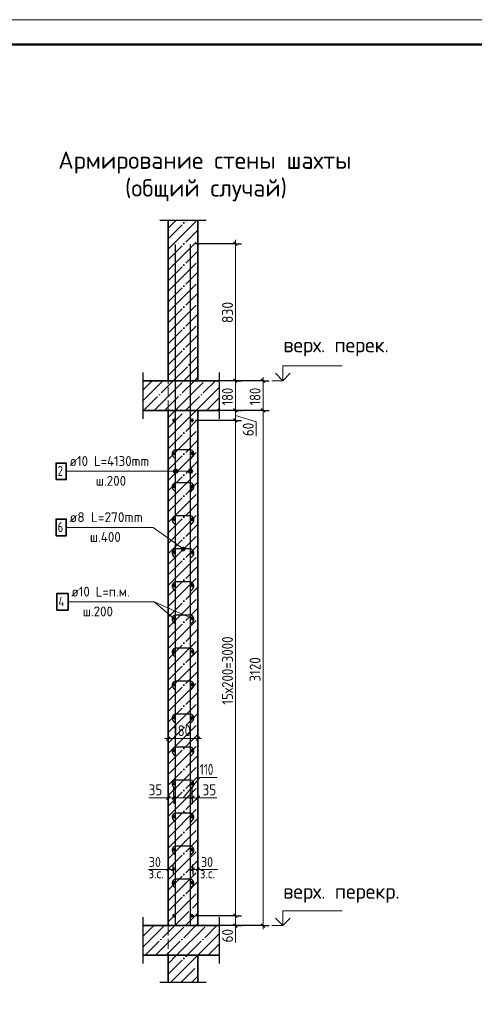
# Model space of a CAD drawing. Header units: millimetres. Extents: x -49773 to 2322955, y -3321 to 58485.
# Tile 318 of 580: x 1219334 to 1228507, y 36406 to 56285. Entities that reach past the tile are written whole.
import ezdxf

# ---------------------------------------------------------------- set-up
doc = ezdxf.new("R2010")
doc.units = ezdxf.units.MM
for name, pattern in [('______11', [500, 400, -50, 0, -50]), ('______2', [270, 200, -70]), ('______5', [1100, 800, -100, 100, -100])]:
    doc.linetypes.add(name, pattern=pattern)
for name, color, linetype, lineweight in [('Standard', 7, 'Continuous', 25), ('Арм.стержн. вертикальными 1', 22, 'Continuous', 35), ('Арм.стержн.горизонт. 1', 180, 'Continuous', 35), ('Высотная отметки_ общее', 7, 'Continuous', 13), ('Перекрытие_ общее', 7, 'Continuous', 35), ('Размерная линия_ общее', 7, 'Continuous', 13), ('Размерная линия_ общее_1', 7, 'Continuous', 13), ('Стена_ общее', 7, 'Continuous', 35)]:
    doc.layers.add(name, color=color, linetype=linetype, lineweight=lineweight)
doc.layers.add('Арм.стержн.Стяжки', color=7, linetype='Continuous', lineweight=35, true_color=0x501e0f)
doc.styles.add('ISOCPEUR', font='txt')

msp = doc.modelspace()

# ---------------------------------------------------------------- hatches: boundary and pattern name
at = {"layer": 'Арм.стержн. вертикальными 1', "linetype": 'Continuous', "lineweight": 13, "transparency": 33554687}
for points in [[(1222441.7, 47145.2), (1222441.7, 47190.2), (1222435.4, 47167.7)], [(1222441.7, 47145.2), (1222441.7, 47190.2), (1222435.4, 47167.7)], [(1222441.7, 47190.2), (1222457.9, 47129), (1222457.9, 47206.4)], [(1222441.7, 47190.2), (1222457.9, 47129), (1222457.9, 47206.4)], [(1222441.7, 47190.2), (1222441.7, 47145.2), (1222457.9, 47129)], [(1222441.7, 47190.2), (1222441.7, 47145.2), (1222457.9, 47129)], [(1222457.9, 47206.4), (1222480.4, 47122.7), (1222480.4, 47212.7)], [(1222457.9, 47206.4), (1222480.4, 47122.7), (1222480.4, 47212.7)], [(1222457.9, 47206.4), (1222457.9, 47129), (1222480.4, 47122.7)], [(1222457.9, 47206.4), (1222457.9, 47129), (1222480.4, 47122.7)], [(1222480.4, 47212.7), (1222480.4, 47122.7), (1222502.9, 47129)], [(1222480.4, 47212.7), (1222502.9, 47129), (1222502.9, 47206.4)], [(1222480.4, 47212.7), (1222480.4, 47122.7), (1222502.9, 47129)], [(1222480.4, 47212.7), (1222502.9, 47129), (1222502.9, 47206.4)], [(1222502.9, 47206.4), (1222502.9, 47129), (1222519.1, 47145.2)], [(1222502.9, 47206.4), (1222519.1, 47145.2), (1222519.1, 47190.2)], [(1222502.9, 47206.4), (1222502.9, 47129), (1222519.1, 47145.2)], [(1222502.9, 47206.4), (1222519.1, 47145.2), (1222519.1, 47190.2)], [(1222519.1, 47190.2), (1222519.1, 47145.2), (1222525.4, 47167.7)], [(1222519.1, 47190.2), (1222519.1, 47145.2), (1222525.4, 47167.7)], [(1222741.7, 47145.2), (1222741.7, 47190.2), (1222735.4, 47167.7)], [(1222741.7, 47145.2), (1222741.7, 47190.2), (1222735.4, 47167.7)], [(1222741.7, 47190.2), (1222757.9, 47129), (1222757.9, 47206.4)], [(1222741.7, 47190.2), (1222757.9, 47129), (1222757.9, 47206.4)], [(1222741.7, 47190.2), (1222741.7, 47145.2), (1222757.9, 47129)], [(1222741.7, 47190.2), (1222741.7, 47145.2), (1222757.9, 47129)], [(1222757.9, 47206.4), (1222780.5, 47122.7), (1222780.5, 47212.7)], [(1222757.9, 47206.4), (1222780.5, 47122.7), (1222780.5, 47212.7)], [(1222757.9, 47206.4), (1222757.9, 47129), (1222780.5, 47122.7)], [(1222757.9, 47206.4), (1222757.9, 47129), (1222780.5, 47122.7)], [(1222780.5, 47212.7), (1222780.5, 47122.7), (1222802.9, 47129)], [(1222780.5, 47212.7), (1222802.9, 47129), (1222802.9, 47206.4)], [(1222780.5, 47212.7), (1222780.5, 47122.7), (1222802.9, 47129)], [(1222780.5, 47212.7), (1222802.9, 47129), (1222802.9, 47206.4)], [(1222802.9, 47206.4), (1222802.9, 47129), (1222819.1, 47145.2)], [(1222802.9, 47206.4), (1222819.1, 47145.2), (1222819.1, 47190.2)], [(1222802.9, 47206.4), (1222802.9, 47129), (1222819.1, 47145.2)], [(1222802.9, 47206.4), (1222819.1, 47145.2), (1222819.1, 47190.2)], [(1222819.1, 47190.2), (1222819.1, 47145.2), (1222825.4, 47167.7)], [(1222819.1, 47190.2), (1222819.1, 47145.2), (1222825.4, 47167.7)]]:
    msp.add_hatch(color=7, dxfattribs=at).paths.add_polyline_path(points)
at = {"layer": 'Арм.стержн.Стяжки', "linetype": 'Continuous', "lineweight": 13, "transparency": 33554687}
for points in [[(1222593.3, 45602.9), (1222615.2, 45633.3), (1222600, 45621.1)], [(1222615.2, 45633.3), (1222593.3, 45602.9), (1222596.4, 45584)], [(1222615.2, 45633.3), (1222596.4, 45584), (1222634.1, 45636.3)], [(1222634.1, 45636.3), (1222596.4, 45584), (1222608.5, 45568.8)], [(1222634.1, 45636.3), (1222608.5, 45568.8), (1222652.4, 45629.6)], [(1222652.4, 45629.6), (1222608.5, 45568.8), (1222626.8, 45562.1)], [(1222652.4, 45629.6), (1222626.8, 45562.1), (1222664.5, 45614.4)], [(1222664.5, 45614.4), (1222626.8, 45562.1), (1222645.6, 45565.1)], [(1222664.5, 45614.4), (1222645.6, 45565.1), (1222667.6, 45595.6)], [(1222667.6, 45595.6), (1222645.6, 45565.1), (1222660.9, 45577.3)]]:
    msp.add_hatch(color=7, dxfattribs=at).paths.add_polyline_path(points)

# ---------------------------------------------------------------- linework, layer by layer
at = {"layer": 'Standard', "color": 7, "linetype": 'Continuous', "lineweight": 25, "transparency": 33554687}
for p, q in [((1222163.8, 52236.7), (1223097.1, 52236.7)), ((1221825.7, 48229.2), (1221825.7, 49162.5)), ((1223359, 49162.5), (1223359, 48229.2)), ((1221825.7, 37229.2), (1221825.7, 38162.5)), ((1223359, 38162.5), (1223359, 37229.2)), ((1223097.1, 36845.1), (1222163.8, 36845.1))]:
    msp.add_line(p, q, dxfattribs=at)
at = {"layer": 'Standard', "color": 253, "linetype": '______11', "lineweight": 35, "true_color": 0xababab, "transparency": 33554687}
for p, q in [((1222330.4, 51862.2), (1222704.9, 52236.7)), ((1222330.4, 51438), (1222930.4, 52038)), ((1222330.4, 51013.7), (1222930.4, 51613.7)), ((1222330.4, 50589.4), (1222930.4, 51189.4)), ((1222330.4, 50165.2), (1222930.4, 50765.2)), ((1222330.4, 49740.9), (1222930.4, 50340.9)), ((1222330.4, 49316.6), (1222930.4, 49916.6)), ((1222434, 48995.9), (1222930.4, 49492.4)), ((1222858.2, 48995.9), (1222930.4, 49068.1)), ((1222330.4, 48043.8), (1222682.5, 48395.9)), ((1222330.4, 47619.6), (1222930.4, 48219.6)), ((1222330.4, 47195.3), (1222930.4, 47795.3)), ((1222330.4, 46771.1), (1222930.4, 47371.1)), ((1222330.4, 46346.8), (1222930.4, 46946.8)), ((1222330.4, 45922.5), (1222930.4, 46522.5)), ((1222330.4, 45498.3), (1222930.4, 46098.3)), ((1222330.4, 45074), (1222930.4, 45674)), ((1222330.4, 44649.7), (1222930.4, 45249.7)), ((1222330.4, 44225.5), (1222930.4, 44825.5)), ((1222330.4, 43801.2), (1222930.4, 44401.2)), ((1222330.4, 43376.9), (1222930.4, 43976.9)), ((1222330.4, 42952.7), (1222930.4, 43552.7)), ((1222330.4, 42528.4), (1222930.4, 43128.4)), ((1222330.4, 42104.1), (1222930.4, 42704.2)), ((1222330.4, 41679.9), (1222930.4, 42279.9)), ((1222330.4, 41255.6), (1222930.4, 41855.6)), ((1222330.4, 40831.4), (1222930.4, 41431.4)), ((1222330.4, 40407.1), (1222930.4, 41007.1)), ((1222330.4, 39982.8), (1222930.4, 40582.8)), ((1222330.4, 39558.6), (1222930.4, 40158.6)), ((1222330.4, 39134.3), (1222930.4, 39734.3)), ((1222330.4, 38710), (1222930.4, 39310)), ((1222330.4, 38285.8), (1222930.4, 38885.8)), ((1222464.8, 37995.9), (1222930.4, 38461.5)), ((1222889.1, 37995.9), (1222930.4, 38037.2)), ((1222330.4, 37013), (1222713.3, 37395.9)), ((1222586.9, 36845.1), (1222930.4, 37188.7))]:
    msp.add_line(p, q, dxfattribs=at)
at = {"layer": 'Standard', "color": 253, "linetype": '______5', "lineweight": 35, "true_color": 0xababab, "transparency": 33554687}
for p, q in [((1222330.4, 51650.1), (1222917.1, 52236.7)), ((1222330.4, 52074.4), (1222492.8, 52236.7)), ((1222330.4, 51225.8), (1222930.4, 51825.8)), ((1222330.4, 50801.6), (1222930.4, 51401.6)), ((1222330.4, 50377.3), (1222930.4, 50977.3)), ((1222330.4, 49953), (1222930.4, 50553)), ((1222330.4, 49528.8), (1222930.4, 50128.8)), ((1222330.4, 49104.5), (1222930.4, 49704.5)), ((1222646.1, 48995.9), (1222930.4, 49280.2)), ((1222330.4, 47831.7), (1222894.6, 48395.9)), ((1222330.4, 48256), (1222470.3, 48395.9)), ((1222330.4, 47407.5), (1222930.4, 48007.5)), ((1222330.4, 46983.2), (1222930.4, 47583.2)), ((1222330.4, 46558.9), (1222930.4, 47158.9)), ((1222330.4, 46134.7), (1222930.4, 46734.7)), ((1222330.4, 45710.4), (1222930.4, 46310.4)), ((1222330.4, 45286.1), (1222930.4, 45886.1)), ((1222330.4, 44861.9), (1222930.4, 45461.9)), ((1222330.4, 44437.6), (1222930.4, 45037.6)), ((1222330.4, 44013.3), (1222930.4, 44613.3)), ((1222330.4, 43589.1), (1222930.4, 44189.1)), ((1222330.4, 43164.8), (1222930.4, 43764.8)), ((1222330.4, 42740.5), (1222930.4, 43340.5)), ((1222330.4, 42316.3), (1222930.4, 42916.3)), ((1222330.4, 41892), (1222930.4, 42492)), ((1222330.4, 41467.8), (1222930.4, 42067.8)), ((1222330.4, 41043.5), (1222930.4, 41643.5)), ((1222330.4, 40619.2), (1222930.4, 41219.2)), ((1222330.4, 40195), (1222930.4, 40795)), ((1222330.4, 39770.7), (1222930.4, 40370.7)), ((1222330.4, 39346.4), (1222930.4, 39946.4)), ((1222330.4, 38922.2), (1222930.4, 39522.2)), ((1222330.4, 38497.9), (1222930.4, 39097.9)), ((1222330.4, 38073.7), (1222930.4, 38673.7)), ((1222676.9, 37995.9), (1222930.4, 38249.4)), ((1222330.4, 37225.1), (1222501.2, 37395.9)), ((1222374.8, 36845.1), (1222925.5, 37395.9)), ((1222799, 36845.1), (1222930.4, 36976.6))]:
    msp.add_line(p, q, dxfattribs=at)
at = {"layer": 'Standard', "color": 7, "linetype": 'Continuous', "lineweight": 35, "transparency": 33554687}
for p, q in [((1222330.4, 52236.7), (1222330.4, 48995.9)), ((1222930.4, 48995.9), (1222930.4, 52236.7)), ((1222330.4, 48995.9), (1221825.7, 48995.9)), ((1223359, 48995.9), (1222930.4, 48995.9)), ((1221825.7, 48395.9), (1222330.4, 48395.9)), ((1222330.4, 48395.9), (1222330.4, 37995.9)), ((1222930.4, 37995.9), (1222930.4, 48395.9)), ((1222930.4, 48395.9), (1223359, 48395.9)), ((1222330.4, 37995.9), (1221825.7, 37995.9)), ((1223359, 37995.9), (1222930.4, 37995.9)), ((1221825.7, 37395.9), (1222330.4, 37395.9)), ((1222330.4, 37395.9), (1222330.4, 36845.1)), ((1222930.4, 36845.1), (1222930.4, 37395.9)), ((1222930.4, 37395.9), (1223359, 37395.9))]:
    msp.add_line(p, q, dxfattribs=at)
at = {"layer": 'Standard', "color": 253, "linetype": '______11', "lineweight": 13, "true_color": 0xababab, "transparency": 33554687}
for p, q in [((1221825.7, 48811.9), (1222009.7, 48995.9)), ((1221833.9, 48395.9), (1222434, 48995.9)), ((1222258.2, 48395.9), (1222858.2, 48995.9)), ((1222682.5, 48395.9), (1223282.5, 48995.9)), ((1223106.7, 48395.9), (1223359, 48648.2)), ((1221825.7, 37781), (1222040.5, 37995.9)), ((1221864.8, 37395.9), (1222464.8, 37995.9)), ((1222289.1, 37395.9), (1222889.1, 37995.9)), ((1222713.3, 37395.9), (1223313.3, 37995.9)), ((1223137.6, 37395.9), (1223359, 37617.3))]:
    msp.add_line(p, q, dxfattribs=at)
at = {"layer": 'Standard', "color": 253, "linetype": '______5', "lineweight": 13, "true_color": 0xababab, "transparency": 33554687}
for p, q in [((1221825.7, 48599.8), (1222221.8, 48995.9)), ((1222046.1, 48395.9), (1222646.1, 48995.9)), ((1222470.3, 48395.9), (1223070.3, 48995.9)), ((1222894.6, 48395.9), (1223359, 48860.3)), ((1223318.9, 48395.9), (1223359, 48436)), ((1221825.7, 37993.2), (1221828.4, 37995.9)), ((1221825.7, 37568.9), (1222252.7, 37995.9)), ((1222077, 37395.9), (1222676.9, 37995.9)), ((1222501.2, 37395.9), (1223101.2, 37995.9)), ((1222925.5, 37395.9), (1223359, 37829.4)), ((1223349.7, 37395.9), (1223359, 37405.2))]:
    msp.add_line(p, q, dxfattribs=at)
at = {"layer": 'Standard', "color": 7, "linetype": 'Continuous', "lineweight": 13, "transparency": 33554687}
for p, q in [((1222813.8, 44195.9), (1222049, 44531.2)), ((1222330.4, 39129), (1221930.4, 39129)), ((1222930.4, 39129), (1223330.4, 39129))]:
    msp.add_line(p, q, dxfattribs=at)
msp.add_lwpolyline([(1198194.6, -3115.3), (1240194.6, -3115.3), (1240194.6, 56284.7), (1198194.6, 56284.7), (1198194.6, -3115.3)], close=True, dxfattribs=at)
at = {"layer": 'Standard', "color": 7, "linetype": 'Continuous', "lineweight": 50, "transparency": 33554687}
msp.add_lwpolyline([(1200194.6, 55784.7), (1239694.6, 55784.7), (1239694.6, -2615.3), (1200194.6, -2615.3), (1200194.6, 55784.7)], close=True, dxfattribs=at)
at = {"layer": 'Арм.стержн. вертикальными 1', "color": 4, "linetype": 'Continuous', "lineweight": 25, "transparency": 33554687}
for p, q in [((1222480.4, 38012.5), (1222480.4, 51745.9)), ((1222480.4, 38012.5), (1222480.4, 51745.9)), ((1222780.5, 38012.5), (1222780.5, 51745.9)), ((1222780.5, 38012.5), (1222780.5, 51745.9))]:
    msp.add_line(p, q, dxfattribs=at)
at = {"layer": 'Арм.стержн. вертикальными 1', "color": 7, "linetype": 'Continuous', "lineweight": 13, "transparency": 33554687}
for p, q in [((1220273.2, 47167.7), (1222246.6, 47167.7)), ((1222246.6, 47167.7), (1222780.5, 47167.7)), ((1222246.6, 47167.7), (1222780.5, 47167.7)), ((1222246.6, 47167.7), (1222480.4, 47167.7)), ((1222246.6, 47167.7), (1222480.4, 47167.7)), ((1222435.4, 47167.7), (1222435.4, 47167.7)), ((1222435.4, 47167.7), (1222435.4, 47167.7)), ((1222480.4, 47212.7), (1222480.4, 47212.7)), ((1222480.4, 47212.7), (1222480.4, 47212.7)), ((1222480.4, 47122.7), (1222480.4, 47122.7)), ((1222480.4, 47122.7), (1222480.4, 47122.7)), ((1222525.4, 47167.7), (1222525.4, 47167.7)), ((1222525.4, 47167.7), (1222525.4, 47167.7)), ((1222735.4, 47167.7), (1222735.4, 47167.7)), ((1222735.4, 47167.7), (1222735.4, 47167.7)), ((1222780.5, 47212.7), (1222780.5, 47212.7)), ((1222780.5, 47212.7), (1222780.5, 47212.7)), ((1222780.5, 47122.7), (1222780.5, 47122.7)), ((1222780.5, 47122.7), (1222780.5, 47122.7)), ((1222825.4, 47167.7), (1222825.4, 47167.7)), ((1222825.4, 47167.7), (1222825.4, 47167.7))]:
    msp.add_line(p, q, dxfattribs=at)
at = {"layer": 'Арм.стержн. вертикальными 1', "color": 7, "linetype": 'Continuous', "lineweight": 35, "transparency": 33554687}
msp.add_lwpolyline([(1220066.6, 47001), (1220273.2, 47001), (1220273.2, 47334.3), (1220066.6, 47334.3), (1220066.6, 47001)], dxfattribs=at)
at = {"layer": 'Арм.стержн. вертикальными 1', "color": 7, "linetype": 'Continuous', "lineweight": 13, "transparency": 33554687}
for centre in [(1222480.4, 47167.7), (1222480.4, 47167.7), (1222780.5, 47167.7), (1222780.5, 47167.7)]:
    msp.add_circle(centre, 45, dxfattribs=at)
at = {"layer": 'Арм.стержн.горизонт. 1', "color": 7, "linetype": 'Continuous', "lineweight": 13, "transparency": 33554687}
for p, q in [((1220309, 44531.2), (1222049, 44531.2)), ((1222049, 44531.2), (1222447.1, 44195.9))]:
    msp.add_line(p, q, dxfattribs=at)
at = {"layer": 'Арм.стержн.горизонт. 1', "color": 7, "linetype": 'Continuous', "lineweight": 35, "transparency": 33554687}
msp.add_lwpolyline([(1220082.4, 44364.5), (1220309, 44364.5), (1220309, 44697.8), (1220082.4, 44697.8), (1220082.4, 44364.5)], dxfattribs=at)
at = {"layer": 'Арм.стержн.горизонт. 1', "color": 4, "linetype": 'Continuous', "lineweight": 50, "transparency": 33554687}
for centre in [(1222447.1, 48195.9), (1222813.8, 48195.9), (1222447.1, 47529.2), (1222813.8, 47529.2), (1222447.1, 46862.5), (1222813.8, 46862.5), (1222447.1, 46195.9), (1222813.8, 46195.9), (1222447.1, 45529.2), (1222813.8, 45529.2), (1222447.1, 44862.5), (1222813.8, 44862.5), (1222447.1, 44195.9), (1222813.8, 44195.9), (1222447.1, 43529.2), (1222813.8, 43529.2), (1222447.1, 42862.5), (1222813.8, 42862.5), (1222447.1, 42195.9), (1222813.8, 42195.9), (1222447.1, 41529.2), (1222813.8, 41529.2), (1222447.1, 40862.5), (1222813.8, 40862.5), (1222447.1, 40195.9), (1222813.8, 40195.9), (1222447.1, 39529.2), (1222813.8, 39529.2), (1222447.1, 38862.5), (1222813.8, 38862.5), (1222447.1, 38195.9), (1222813.8, 38195.9)]:
    msp.add_circle(centre, 16.7, dxfattribs=at)
at = {"layer": 'Арм.стержн.Стяжки', "color": 7, "linetype": 'Continuous', "lineweight": 13, "transparency": 33554687}
for p, q in [((1220273.2, 46034.3), (1222026.6, 46034.3)), ((1222026.6, 46034.3), (1222630.4, 45599.2)), ((1222600, 45621.1), (1222600, 45621.1)), ((1222608.5, 45568.8), (1222608.5, 45568.8)), ((1222652.4, 45629.6), (1222652.4, 45629.6)), ((1222660.9, 45577.3), (1222660.9, 45577.3))]:
    msp.add_line(p, q, dxfattribs=at)
at = {"layer": 'Арм.стержн.Стяжки', "color": 40, "linetype": 'Continuous', "lineweight": 25, "transparency": 33554687}
for points in [[(1222777.8, 47413.4), (1222828.2, 47463.9), (1222833.1, 47469.4), (1222837.4, 47475.5), (1222841.2, 47481.9), (1222844.4, 47488.6), (1222846.9, 47495.5), (1222848.7, 47502.7), (1222849.9, 47510.1), (1222850.4, 47517.5), (1222850.4, 47522.7), (1222848.5, 47536.9), (1222843.7, 47551.4), (1222836.2, 47564.8), (1222827, 47575.8), (1222816, 47584.9), (1222802.7, 47592.4), (1222788.1, 47597.2), (1222773.9, 47599.2), (1222487, 47599.2), (1222472.8, 47597.2), (1222458.2, 47592.4), (1222444.8, 47584.9), (1222433.9, 47575.8), (1222424.7, 47564.8), (1222417.2, 47551.4), (1222412.4, 47536.9), (1222410.4, 47522.7), (1222410.4, 47517.5), (1222411, 47510.1), (1222412.2, 47502.7), (1222414, 47495.5), (1222416.5, 47488.6), (1222419.7, 47481.9), (1222423.4, 47475.5), (1222427.8, 47469.4), (1222432.6, 47463.9), (1222483.1, 47413.4)], [(1222777.8, 46746.8), (1222828.2, 46797.2), (1222833.1, 46802.8), (1222837.4, 46808.8), (1222841.2, 46815.3), (1222844.4, 46821.9), (1222846.9, 46828.8), (1222848.7, 46836.1), (1222849.9, 46843.5), (1222850.4, 46850.8), (1222850.4, 46856), (1222848.5, 46870.2), (1222843.7, 46884.8), (1222836.2, 46898.1), (1222827, 46909.1), (1222816, 46918.3), (1222802.7, 46925.8), (1222788.1, 46930.6), (1222773.9, 46932.5), (1222487, 46932.5), (1222472.8, 46930.6), (1222458.2, 46925.8), (1222444.8, 46918.3), (1222433.9, 46909.1), (1222424.7, 46898.1), (1222417.2, 46884.8), (1222412.4, 46870.2), (1222410.4, 46856), (1222410.4, 46850.8), (1222411, 46843.5), (1222412.2, 46836.1), (1222414, 46828.8), (1222416.5, 46821.9), (1222419.7, 46815.3), (1222423.4, 46808.8), (1222427.8, 46802.8), (1222432.6, 46797.2), (1222483.1, 46746.8)], [(1222777.8, 46080.1), (1222828.2, 46130.5), (1222833.1, 46136.1), (1222837.4, 46142.2), (1222841.2, 46148.6), (1222844.4, 46155.3), (1222846.9, 46162.2), (1222848.7, 46169.4), (1222849.9, 46176.8), (1222850.4, 46184.1), (1222850.4, 46189.4), (1222848.5, 46203.5), (1222843.7, 46218.1), (1222836.2, 46231.5), (1222827, 46242.5), (1222816, 46251.6), (1222802.7, 46259.1), (1222788.1, 46263.9), (1222773.9, 46265.9), (1222487, 46265.9), (1222472.8, 46263.9), (1222458.2, 46259.1), (1222444.8, 46251.6), (1222433.9, 46242.5), (1222424.7, 46231.5), (1222417.2, 46218.1), (1222412.4, 46203.5), (1222410.4, 46189.4), (1222410.4, 46184.1), (1222411, 46176.8), (1222412.2, 46169.4), (1222414, 46162.2), (1222416.5, 46155.3), (1222419.7, 46148.6), (1222423.4, 46142.2), (1222427.8, 46136.1), (1222432.6, 46130.5), (1222483.1, 46080.1)], [(1222777.8, 45413.4), (1222828.2, 45463.9), (1222833.1, 45469.4), (1222837.4, 45475.5), (1222841.2, 45481.9), (1222844.4, 45488.6), (1222846.9, 45495.5), (1222848.7, 45502.7), (1222849.9, 45510.1), (1222850.4, 45517.5), (1222850.4, 45522.7), (1222848.5, 45536.9), (1222843.7, 45551.4), (1222836.2, 45564.8), (1222827, 45575.8), (1222816, 45584.9), (1222802.7, 45592.4), (1222788.1, 45597.2), (1222773.9, 45599.2), (1222487, 45599.2), (1222472.8, 45597.2), (1222458.2, 45592.4), (1222444.8, 45584.9), (1222433.9, 45575.8), (1222424.7, 45564.8), (1222417.2, 45551.4), (1222412.4, 45536.9), (1222410.4, 45522.7), (1222410.4, 45517.5), (1222411, 45510.1), (1222412.2, 45502.7), (1222414, 45495.5), (1222416.5, 45488.6), (1222419.7, 45481.9), (1222423.4, 45475.5), (1222427.8, 45469.4), (1222432.6, 45463.9), (1222483.1, 45413.4)], [(1222777.8, 44746.8), (1222828.2, 44797.2), (1222833.1, 44802.8), (1222837.4, 44808.8), (1222841.2, 44815.3), (1222844.4, 44821.9), (1222846.9, 44828.8), (1222848.7, 44836.1), (1222849.9, 44843.5), (1222850.4, 44850.8), (1222850.4, 44856), (1222848.5, 44870.2), (1222843.7, 44884.8), (1222836.2, 44898.1), (1222827, 44909.1), (1222816, 44918.3), (1222802.7, 44925.8), (1222788.1, 44930.6), (1222773.9, 44932.5), (1222487, 44932.5), (1222472.8, 44930.6), (1222458.2, 44925.8), (1222444.8, 44918.3), (1222433.9, 44909.1), (1222424.7, 44898.1), (1222417.2, 44884.8), (1222412.4, 44870.2), (1222410.4, 44856), (1222410.4, 44850.8), (1222411, 44843.5), (1222412.2, 44836.1), (1222414, 44828.8), (1222416.5, 44821.9), (1222419.7, 44815.3), (1222423.4, 44808.8), (1222427.8, 44802.8), (1222432.6, 44797.2), (1222483.1, 44746.8)], [(1222777.8, 44080.1), (1222828.2, 44130.5), (1222833.1, 44136.1), (1222837.4, 44142.2), (1222841.2, 44148.6), (1222844.4, 44155.3), (1222846.9, 44162.2), (1222848.7, 44169.4), (1222849.9, 44176.8), (1222850.4, 44184.1), (1222850.4, 44189.4), (1222848.5, 44203.5), (1222843.7, 44218.1), (1222836.2, 44231.5), (1222827, 44242.4), (1222816, 44251.6), (1222802.7, 44259.1), (1222788.1, 44263.9), (1222773.9, 44265.9), (1222487, 44265.9), (1222472.8, 44263.9), (1222458.2, 44259.1), (1222444.8, 44251.6), (1222433.9, 44242.4), (1222424.7, 44231.5), (1222417.2, 44218.1), (1222412.4, 44203.5), (1222410.4, 44189.4), (1222410.4, 44184.1), (1222411, 44176.8), (1222412.2, 44169.4), (1222414, 44162.2), (1222416.5, 44155.3), (1222419.7, 44148.6), (1222423.4, 44142.2), (1222427.8, 44136.1), (1222432.6, 44130.5), (1222483.1, 44080.1)], [(1222777.8, 43413.4), (1222828.2, 43463.9), (1222833.1, 43469.4), (1222837.4, 43475.5), (1222841.2, 43481.9), (1222844.4, 43488.6), (1222846.9, 43495.5), (1222848.7, 43502.7), (1222849.9, 43510.1), (1222850.4, 43517.5), (1222850.4, 43522.7), (1222848.5, 43536.9), (1222843.7, 43551.4), (1222836.2, 43564.8), (1222827, 43575.8), (1222816, 43584.9), (1222802.7, 43592.4), (1222788.1, 43597.2), (1222773.9, 43599.2), (1222487, 43599.2), (1222472.8, 43597.2), (1222458.2, 43592.4), (1222444.8, 43584.9), (1222433.9, 43575.8), (1222424.7, 43564.8), (1222417.2, 43551.4), (1222412.4, 43536.9), (1222410.4, 43522.7), (1222410.4, 43517.5), (1222411, 43510.1), (1222412.2, 43502.7), (1222414, 43495.5), (1222416.5, 43488.6), (1222419.7, 43481.9), (1222423.4, 43475.5), (1222427.8, 43469.4), (1222432.6, 43463.9), (1222483.1, 43413.4)], [(1222777.8, 42746.8), (1222828.2, 42797.2), (1222833.1, 42802.8), (1222837.4, 42808.8), (1222841.2, 42815.3), (1222844.4, 42821.9), (1222846.9, 42828.8), (1222848.7, 42836.1), (1222849.9, 42843.5), (1222850.4, 42850.8), (1222850.4, 42856), (1222848.5, 42870.2), (1222843.7, 42884.8), (1222836.2, 42898.1), (1222827, 42909.1), (1222816, 42918.3), (1222802.7, 42925.8), (1222788.1, 42930.6), (1222773.9, 42932.5), (1222487, 42932.5), (1222472.8, 42930.6), (1222458.2, 42925.8), (1222444.8, 42918.3), (1222433.9, 42909.1), (1222424.7, 42898.1), (1222417.2, 42884.8), (1222412.4, 42870.2), (1222410.4, 42856), (1222410.4, 42850.8), (1222411, 42843.5), (1222412.2, 42836.1), (1222414, 42828.8), (1222416.5, 42821.9), (1222419.7, 42815.3), (1222423.4, 42808.8), (1222427.8, 42802.8), (1222432.6, 42797.2), (1222483.1, 42746.8)], [(1222777.8, 42080.1), (1222828.2, 42130.5), (1222833.1, 42136.1), (1222837.4, 42142.2), (1222841.2, 42148.6), (1222844.4, 42155.3), (1222846.9, 42162.2), (1222848.7, 42169.4), (1222849.9, 42176.8), (1222850.4, 42184.1), (1222850.4, 42189.4), (1222848.5, 42203.5), (1222843.7, 42218.1), (1222836.2, 42231.5), (1222827, 42242.4), (1222816, 42251.6), (1222802.7, 42259.1), (1222788.1, 42263.9), (1222773.9, 42265.9), (1222487, 42265.9), (1222472.8, 42263.9), (1222458.2, 42259.1), (1222444.8, 42251.6), (1222433.9, 42242.4), (1222424.7, 42231.5), (1222417.2, 42218.1), (1222412.4, 42203.5), (1222410.4, 42189.4), (1222410.4, 42184.1), (1222411, 42176.8), (1222412.2, 42169.4), (1222414, 42162.2), (1222416.5, 42155.3), (1222419.7, 42148.6), (1222423.4, 42142.2), (1222427.8, 42136.1), (1222432.6, 42130.5), (1222483.1, 42080.1)], [(1222777.8, 41413.4), (1222828.2, 41463.9), (1222833.1, 41469.4), (1222837.4, 41475.5), (1222841.2, 41481.9), (1222844.4, 41488.6), (1222846.9, 41495.5), (1222848.7, 41502.7), (1222849.9, 41510.1), (1222850.4, 41517.5), (1222850.4, 41522.7), (1222848.5, 41536.9), (1222843.7, 41551.4), (1222836.2, 41564.8), (1222827, 41575.8), (1222816, 41584.9), (1222802.7, 41592.4), (1222788.1, 41597.2), (1222773.9, 41599.2), (1222487, 41599.2), (1222472.8, 41597.2), (1222458.2, 41592.4), (1222444.8, 41584.9), (1222433.9, 41575.8), (1222424.7, 41564.8), (1222417.2, 41551.4), (1222412.4, 41536.9), (1222410.4, 41522.7), (1222410.4, 41517.5), (1222411, 41510.1), (1222412.2, 41502.7), (1222414, 41495.5), (1222416.5, 41488.6), (1222419.7, 41481.9), (1222423.4, 41475.5), (1222427.8, 41469.4), (1222432.6, 41463.9), (1222483.1, 41413.4)], [(1222777.8, 40746.8), (1222828.2, 40797.2), (1222833.1, 40802.8), (1222837.4, 40808.8), (1222841.2, 40815.3), (1222844.4, 40821.9), (1222846.9, 40828.8), (1222848.7, 40836.1), (1222849.9, 40843.5), (1222850.4, 40850.8), (1222850.4, 40856), (1222848.5, 40870.2), (1222843.7, 40884.8), (1222836.2, 40898.1), (1222827, 40909.1), (1222816, 40918.3), (1222802.7, 40925.8), (1222788.1, 40930.6), (1222773.9, 40932.5), (1222487, 40932.5), (1222472.8, 40930.6), (1222458.2, 40925.8), (1222444.8, 40918.3), (1222433.9, 40909.1), (1222424.7, 40898.1), (1222417.2, 40884.8), (1222412.4, 40870.2), (1222410.4, 40856), (1222410.4, 40850.8), (1222411, 40843.5), (1222412.2, 40836.1), (1222414, 40828.8), (1222416.5, 40821.9), (1222419.7, 40815.3), (1222423.4, 40808.8), (1222427.8, 40802.8), (1222432.6, 40797.2), (1222483.1, 40746.8)], [(1222777.8, 40080.1), (1222828.2, 40130.5), (1222833.1, 40136.1), (1222837.4, 40142.2), (1222841.2, 40148.6), (1222844.4, 40155.3), (1222846.9, 40162.2), (1222848.7, 40169.4), (1222849.9, 40176.8), (1222850.4, 40184.1), (1222850.4, 40189.4), (1222848.5, 40203.5), (1222843.7, 40218.1), (1222836.2, 40231.5), (1222827, 40242.4), (1222816, 40251.6), (1222802.7, 40259.1), (1222788.1, 40263.9), (1222773.9, 40265.9), (1222487, 40265.9), (1222472.8, 40263.9), (1222458.2, 40259.1), (1222444.8, 40251.6), (1222433.9, 40242.4), (1222424.7, 40231.5), (1222417.2, 40218.1), (1222412.4, 40203.5), (1222410.4, 40189.4), (1222410.4, 40184.1), (1222411, 40176.8), (1222412.2, 40169.4), (1222414, 40162.2), (1222416.5, 40155.3), (1222419.7, 40148.6), (1222423.4, 40142.2), (1222427.8, 40136.1), (1222432.6, 40130.5), (1222483.1, 40080.1)], [(1222777.8, 39413.4), (1222828.2, 39463.9), (1222833.1, 39469.4), (1222837.4, 39475.5), (1222841.2, 39481.9), (1222844.4, 39488.6), (1222846.9, 39495.5), (1222848.7, 39502.7), (1222849.9, 39510.1), (1222850.4, 39517.5), (1222850.4, 39522.7), (1222848.5, 39536.9), (1222843.7, 39551.4), (1222836.2, 39564.8), (1222827, 39575.8), (1222816, 39584.9), (1222802.7, 39592.4), (1222788.1, 39597.2), (1222773.9, 39599.2), (1222487, 39599.2), (1222472.8, 39597.2), (1222458.2, 39592.4), (1222444.8, 39584.9), (1222433.9, 39575.8), (1222424.7, 39564.8), (1222417.2, 39551.4), (1222412.4, 39536.9), (1222410.4, 39522.7), (1222410.4, 39517.5), (1222411, 39510.1), (1222412.2, 39502.7), (1222414, 39495.5), (1222416.5, 39488.6), (1222419.7, 39481.9), (1222423.4, 39475.5), (1222427.8, 39469.4), (1222432.6, 39463.9), (1222483.1, 39413.4)], [(1222777.8, 38746.8), (1222828.2, 38797.2), (1222833.1, 38802.8), (1222837.4, 38808.8), (1222841.2, 38815.3), (1222844.4, 38821.9), (1222846.9, 38828.8), (1222848.7, 38836.1), (1222849.9, 38843.5), (1222850.4, 38850.8), (1222850.4, 38856), (1222848.5, 38870.2), (1222843.7, 38884.8), (1222836.2, 38898.1), (1222827, 38909.1), (1222816, 38918.3), (1222802.7, 38925.8), (1222788.1, 38930.6), (1222773.9, 38932.5), (1222487, 38932.5), (1222472.8, 38930.6), (1222458.2, 38925.8), (1222444.8, 38918.3), (1222433.9, 38909.1), (1222424.7, 38898.1), (1222417.2, 38884.8), (1222412.4, 38870.2), (1222410.4, 38856), (1222410.4, 38850.8), (1222411, 38843.5), (1222412.2, 38836.1), (1222414, 38828.8), (1222416.5, 38821.9), (1222419.7, 38815.3), (1222423.4, 38808.8), (1222427.8, 38802.8), (1222432.6, 38797.2), (1222483.1, 38746.8)]]:
    msp.add_lwpolyline(points, dxfattribs=at)
at = {"layer": 'Арм.стержн.Стяжки', "color": 7, "linetype": 'Continuous', "lineweight": 35, "transparency": 33554687}
msp.add_lwpolyline([(1220066.6, 45867.7), (1220273.2, 45867.7), (1220273.2, 46201), (1220066.6, 46201), (1220066.6, 45867.7)], dxfattribs=at)
at = {"layer": 'Арм.стержн.Стяжки', "color": 7, "linetype": 'Continuous', "lineweight": 13, "transparency": 33554687}
msp.add_circle((1222630.4, 45599.2), 37.5, dxfattribs=at)
at = {"layer": 'Высотная отметки_ общее', "color": 7, "linetype": 'Continuous', "lineweight": 13, "transparency": 33554687}
for p, q in [((1224644.3, 48995.9), (1224494.3, 49145.9)), ((1224644.3, 48995.9), (1224644.3, 49295.9)), ((1224644.3, 49295.9), (1225844.3, 49295.9)), ((1224644.3, 48995.9), (1224794.3, 49145.9)), ((1224644.3, 48995.9), (1224644.3, 48995.9)), ((1224644.3, 48995.9), (1224644.3, 48995.9)), ((1224644.3, 48995.9), (1224644.3, 48995.9)), ((1224644.3, 48995.9), (1224644.3, 48995.9)), ((1224644.3, 37995.9), (1224644.3, 38295.9)), ((1224644.3, 38295.9), (1225844.3, 38295.9)), ((1224644.3, 37995.9), (1224423.9, 37995.9)), ((1224644.3, 37995.9), (1224494.3, 38145.9)), ((1224644.3, 37995.9), (1224794.3, 38145.9)), ((1224644.3, 37995.9), (1224644.3, 37995.9)), ((1224644.3, 37995.9), (1224644.3, 37995.9)), ((1224644.3, 37995.9), (1224644.3, 37995.9)), ((1224644.3, 37995.9), (1224644.3, 37995.9))]:
    msp.add_line(p, q, dxfattribs=at)
msp.add_lwpolyline([(1224644.3, 48995.9), (1224610.4, 48995.9), (1224610.4, 48995.9), (1224423.9, 48995.9)], dxfattribs=at)
at = {"layer": 'Перекрытие_ общее', "color": 7, "linetype": 'Continuous', "lineweight": 13, "transparency": 33554687}
for p, q in [((1222930.4, 48995.9), (1222330.4, 48995.9)), ((1222330.4, 48395.9), (1222930.4, 48395.9)), ((1222930.4, 37995.9), (1222330.4, 37995.9)), ((1222330.4, 37395.9), (1222930.4, 37395.9))]:
    msp.add_line(p, q, dxfattribs=at)
at = {"layer": 'Перекрытие_ общее', "color": 253, "linetype": '______2', "lineweight": 18, "true_color": 0xababab, "transparency": 33554687}
for p, q in [((1222330.4, 48395.9), (1222330.4, 48995.9)), ((1222330.4, 37995.9), (1222330.4, 37395.9))]:
    msp.add_line(p, q, dxfattribs=at)
at = {"layer": 'Размерная линия_ общее', "color": 253, "linetype": 'Continuous', "lineweight": -3, "true_color": 0xa0a0a0, "transparency": 33554687}
for p, q in [((1223686.9, 51762.5), (1222863.8, 51762.5)), ((1223686.9, 51762.5), (1223561.9, 51762.5)), ((1223686.9, 51762.5), (1223811.9, 51762.5)), ((1224244.3, 48995.9), (1223331.4, 48995.9)), ((1223686.9, 48995.9), (1223561.9, 48995.9)), ((1223686.9, 48995.9), (1223811.9, 48995.9)), ((1224244.3, 48995.9), (1224119.3, 48995.9)), ((1224244.3, 48995.9), (1224369.3, 48995.9)), ((1223686.9, 48395.9), (1223561.9, 48395.9)), ((1223686.9, 48395.9), (1223811.9, 48395.9)), ((1224244.3, 48395.9), (1224119.3, 48395.9)), ((1224244.3, 48395.9), (1224369.3, 48395.9)), ((1223686.9, 48195.9), (1223561.9, 48195.9)), ((1223686.9, 48195.9), (1223811.9, 48195.9)), ((1222330.4, 41769.6), (1222330.4, 41894.6)), ((1222330.4, 41769.6), (1222330.4, 41644.6)), ((1222330.4, 41769.6), (1222330.4, 41769.6)), ((1222930.4, 41769.6), (1222930.4, 41894.6)), ((1222930.4, 41769.6), (1222930.4, 41644.6)), ((1222930.4, 41769.6), (1222930.4, 41769.6)), ((1222330.4, 40575.7), (1222330.4, 40700.7)), ((1222330.4, 40575.7), (1222330.4, 40450.7)), ((1222330.4, 40575.7), (1222330.4, 40506)), ((1222447.1, 40575.7), (1222447.1, 40700.7)), ((1222447.1, 40575.7), (1222447.1, 40450.7)), ((1222813.8, 40575.7), (1222813.8, 40700.7)), ((1222813.8, 40575.7), (1222813.8, 40450.7)), ((1222930.4, 40575.7), (1222930.4, 40700.7)), ((1222930.4, 40575.7), (1222930.4, 40450.7)), ((1222930.4, 40575.7), (1222930.4, 40517.4)), ((1223686.9, 38195.9), (1223561.9, 38195.9)), ((1223686.9, 38195.9), (1223811.9, 38195.9)), ((1224244.3, 37995.9), (1223413.3, 37995.9)), ((1223686.9, 37995.9), (1223561.9, 37995.9)), ((1223686.9, 37995.9), (1223811.9, 37995.9)), ((1224244.3, 37995.9), (1224119.3, 37995.9)), ((1224244.3, 37995.9), (1224369.3, 37995.9))]:
    msp.add_line(p, q, dxfattribs=at)
at = {"layer": 'Размерная линия_ общее', "color": 7, "linetype": 'Continuous', "lineweight": 25, "transparency": 33554687}
for p, q in [((1223724.4, 51725), (1223649.4, 51800)), ((1223724.4, 48958.4), (1223649.4, 49033.4)), ((1224281.8, 48958.4), (1224206.8, 49033.4)), ((1223724.4, 48358.4), (1223649.4, 48433.4)), ((1224281.8, 48358.4), (1224206.8, 48433.4)), ((1223724.4, 48158.4), (1223649.4, 48233.4)), ((1222292.9, 41732.1), (1222367.9, 41807.1)), ((1222892.9, 41732.1), (1222967.9, 41807.1)), ((1222292.9, 40538.2), (1222367.9, 40613.2)), ((1222409.6, 40538.2), (1222484.6, 40613.2)), ((1222776.3, 40538.2), (1222851.3, 40613.2)), ((1222892.9, 40538.2), (1222967.9, 40613.2)), ((1223724.4, 38158.4), (1223649.4, 38233.4)), ((1223724.4, 37958.4), (1223649.4, 38033.4)), ((1224281.8, 37958.4), (1224206.8, 38033.4))]:
    msp.add_line(p, q, dxfattribs=at)
at = {"layer": 'Размерная линия_ общее', "color": 7, "linetype": 'Continuous', "lineweight": 13, "transparency": 33554687}
for p, q in [((1223686.9, 51762.5), (1223686.9, 51837.5)), ((1223686.9, 48995.9), (1223686.9, 51762.5)), ((1223686.9, 48395.9), (1223686.9, 48995.9)), ((1224244.3, 48995.9), (1224244.3, 49070.9)), ((1224244.3, 48395.9), (1224244.3, 48995.9)), ((1223686.9, 48195.9), (1223686.9, 48395.9)), ((1223686.9, 48295.9), (1224105, 48163.4)), ((1224105, 48163.4), (1224105, 47877.4)), ((1222330.4, 41769.6), (1222255.4, 41769.6)), ((1222330.4, 41769.6), (1222930.4, 41769.6)), ((1222930.4, 41769.6), (1223005.4, 41769.6)), ((1222630.4, 40575.7), (1222967.6, 40987.8)), ((1222967.6, 40987.8), (1223319.6, 40987.8)), ((1222222.8, 40575.8), (1221936.8, 40575.8)), ((1222388.8, 40575.7), (1222222.8, 40575.8)), ((1222330.4, 40575.7), (1222255.4, 40575.7)), ((1222330.4, 40575.7), (1222447.1, 40575.7)), ((1222447.1, 40575.7), (1222813.8, 40575.7)), ((1222813.8, 40575.7), (1222930.4, 40575.7)), ((1222872.1, 40575.7), (1223024.2, 40576.1)), ((1222930.4, 40575.7), (1223005.4, 40575.7)), ((1223024.2, 40576.1), (1223310.2, 40576.1)), ((1223686.9, 37995.9), (1223686.9, 38195.9)), ((1223686.9, 38095.9), (1223687.1, 37941.6)), ((1223686.9, 37995.9), (1223686.9, 37920.9)), ((1224244.3, 37995.9), (1224244.3, 37920.9)), ((1223687.1, 37941.6), (1223687.1, 37655.6))]:
    msp.add_line(p, q, dxfattribs=at)
at = {"layer": 'Размерная линия_ общее', "color": 253, "linetype": 'Continuous', "lineweight": -3, "true_color": 0xa0a0a0, "transparency": 33554687}
for points in [[(1223686.9, 48995.9), (1223669.9, 48995.9), (1223669.9, 48995.9), (1222997.1, 48995.9)], [(1223686.9, 48395.9), (1223669.9, 48395.9), (1223669.9, 48395.9), (1223669.9, 48395.9), (1223669.9, 48395.9), (1222997.1, 48395.9)], [(1224244.3, 48395.9), (1224227.3, 48395.9), (1224227.3, 48395.9), (1223317.8, 48395.9)], [(1223686.9, 48195.9), (1223669.9, 48195.9), (1223669.9, 48195.9), (1223669.9, 48195.9), (1223669.9, 48195.9), (1222880.4, 48195.9)], [(1222447.1, 40575.7), (1222447.1, 40592.9), (1222447.1, 40592.9), (1222447.1, 40795.9)], [(1222813.8, 40575.7), (1222813.8, 40593.1), (1222813.8, 40593.1), (1222813.8, 40795.9)], [(1223686.9, 38195.9), (1223670.1, 38195.9), (1223670.1, 38195.9), (1223670.1, 38195.9), (1223670.1, 38195.9), (1223670.1, 38195.9), (1223670.1, 38195.9), (1222880.4, 38195.9)], [(1223686.9, 37995.9), (1223685.4, 37995.9), (1223685.4, 37995.9), (1223670.1, 37995.9), (1223670.1, 37995.9), (1223670.1, 37995.9), (1223670.1, 37995.9), (1223670.1, 37995.9), (1223670.1, 37995.9), (1223073.1, 37995.9)]]:
    msp.add_lwpolyline(points, dxfattribs=at)
at = {"layer": 'Размерная линия_ общее', "color": 7, "linetype": 'Continuous', "lineweight": 13, "transparency": 33554687}
for points in [[(1224244.3, 37995.9), (1224244.3, 42953.4), (1224244.3, 42953.4), (1224244.3, 48395.9)], [(1223686.9, 38195.9), (1223686.9, 38493.3), (1223686.9, 38493.3), (1223686.9, 48195.9)]]:
    msp.add_lwpolyline(points, dxfattribs=at)
at = {"layer": 'Размерная линия_ общее_1', "color": 253, "linetype": 'Continuous', "lineweight": -3, "true_color": 0xa0a0a0, "transparency": 33554687}
for p, q in [((1222330.4, 39129), (1222330.4, 39229)), ((1222430.4, 39129), (1222430.4, 39229)), ((1222830.4, 39129), (1222830.4, 39229)), ((1222930.4, 39129), (1222930.4, 39229)), ((1222330.4, 39129), (1222330.4, 39029)), ((1222430.4, 39129), (1222430.4, 39029)), ((1222830.4, 39129), (1222830.4, 39029)), ((1222930.4, 39129), (1222930.4, 39029))]:
    msp.add_line(p, q, dxfattribs=at)
at = {"layer": 'Размерная линия_ общее_1', "color": 7, "linetype": 'Continuous', "lineweight": 13, "transparency": 33554687}
for p, q in [((1222330.4, 39129), (1222270.4, 39129)), ((1222430.4, 39129), (1222330.4, 39129)), ((1222430.4, 39129), (1222490.4, 39129)), ((1222830.4, 39129), (1222770.4, 39129)), ((1222930.4, 39129), (1222990.4, 39129))]:
    msp.add_line(p, q, dxfattribs=at)
at = {"layer": 'Размерная линия_ общее_1', "color": 7, "linetype": 'Continuous', "lineweight": 25, "transparency": 33554687}
for p, q in [((1222360.4, 39159), (1222300.4, 39099)), ((1222460.4, 39159), (1222400.4, 39099)), ((1222800.4, 39099), (1222860.4, 39159)), ((1222900.4, 39099), (1222960.4, 39159))]:
    msp.add_line(p, q, dxfattribs=at)
at = {"layer": 'Размерная линия_ общее_1', "color": 7, "linetype": 'Continuous', "lineweight": 13, "transparency": 33554687}
msp.add_lwpolyline([(1222830.4, 39129), (1222890.3, 39129), (1222890.3, 39129), (1222930.4, 39129)], dxfattribs=at)
at = {"layer": 'Стена_ общее', "color": 7, "linetype": 'Continuous', "lineweight": 35, "transparency": 33554687}
for p, q in [((1222330.4, 48995.9), (1222930.4, 48995.9)), ((1222930.4, 48395.9), (1222330.4, 48395.9)), ((1222330.4, 37995.9), (1222930.4, 37995.9)), ((1222930.4, 37395.9), (1222330.4, 37395.9))]:
    msp.add_line(p, q, dxfattribs=at)

# ---------------------------------------------------------------- texts
at = {"layer": 'Standard', "color": 7, "linetype": 'Continuous', "lineweight": 35, "transparency": 33554687, "char_height": 350, "attachment_point": 7, "style": 'ISOCPEUR'}
for s, insert, width in [('\\W0.99;Армирование стены шахты', (1220111.8, 53178.1), 6155.035), ('\\W0.98;(общий случай)', (1221459.3, 52618.1), 3459.578)]:
    msp.add_mtext(s, dxfattribs=dict(at, insert=insert, width=width))
at = {"layer": 'Арм.стержн. вертикальными 1', "color": 7, "linetype": 'Continuous', "lineweight": 25, "transparency": 33554687, "char_height": 200, "attachment_point": 7, "style": 'ISOCPEUR'}
for s, insert, width in [('\\W0.94;ø10 L=4130mm ', (1220339.9, 47274.3), 1933.181), ('\\W0.78;2', (1220099.9, 47074.3), 217.601), ('\\W0.95;ш.200 ', (1220869.9, 46874.3), 874.662)]:
    msp.add_mtext(s, dxfattribs=dict(at, insert=insert, width=width))
at = {"layer": 'Арм.стержн.горизонт. 1', "color": 7, "linetype": 'Continuous', "lineweight": 25, "transparency": 33554687, "char_height": 200, "attachment_point": 7, "style": 'ISOCPEUR'}
for s, insert, width in [('\\W0.94;ø10 L=п.м.', (1220375.7, 44637.8), 1333.22), ('\\W0.80;4', (1220115.7, 44437.8), 239.886), ('\\W0.95;ш.200 ', (1220605.7, 44237.8), 874.675)]:
    msp.add_mtext(s, dxfattribs=dict(at, insert=insert, width=width))
at = {"layer": 'Арм.стержн.Стяжки', "color": 7, "linetype": 'Continuous', "lineweight": 25, "transparency": 33554687, "char_height": 200, "attachment_point": 7, "style": 'ISOCPEUR'}
for s, insert, width in [('\\W0.98;ø8 L=270mm ', (1220339.9, 46141), 1716.847), ('\\W0.78;6', (1220099.9, 45941), 217.601), ('\\W0.95;ш.400 ', (1220749.9, 45741), 894.821)]:
    msp.add_mtext(s, dxfattribs=dict(at, insert=insert, width=width))
at = {"layer": 'Высотная отметки_ общее', "color": 7, "linetype": 'Continuous', "lineweight": 25, "transparency": 33554687, "char_height": 300, "attachment_point": 7, "style": 'ISOCPEUR'}
for s, insert, width in [('\\W0.97;верх. перек.', (1224655.6, 49488.8), 2394.329), ('\\W0.98;верх. перекр.', (1224650.3, 38457.1), 2604.486)]:
    msp.add_mtext(s, dxfattribs=dict(at, insert=insert, width=width))
at = {"layer": 'Размерная линия_ общее', "color": 7, "linetype": 'Continuous', "lineweight": 25, "transparency": 33554687, "char_height": 220, "attachment_point": 7, "rotation": 90, "style": 'ISOCPEUR'}
for s, insert, width in [('\\W0.91;830', (1223636.9, 50159.2), 561.996), ('\\W0.83;180', (1223636.9, 48497.9), 508.571), ('\\W0.83;180', (1224194.3, 48497.9), 508.571), ('\\W0.87;60', (1224055, 47877.4), 403.94), ('\\W0.86;15х200=3000', (1223636.9, 42455.9), 1593.756), ('\\W0.87;3120', (1224194.3, 42920.9), 666.903), ('\\W0.87;60', (1223637.2, 37655.6), 403.924)]:
    msp.add_mtext(s, dxfattribs=dict(at, insert=insert, width=width))
at = {"layer": 'Размерная линия_ общее', "color": 7, "linetype": 'Continuous', "lineweight": 25, "transparency": 33554687, "char_height": 220, "attachment_point": 7, "style": 'ISOCPEUR'}
for s, insert, width in [('\\W0.83;180', (1222432.4, 41819.6), 508.571), ('\\W0.74;110', (1222967.6, 41037.8), 455.147), ('\\W0.87;35', (1221936.8, 40625.8), 403.932), ('\\W0.87;35', (1223024.2, 40626.1), 403.932)]:
    msp.add_mtext(s, dxfattribs=dict(at, insert=insert, width=width))
at = {"layer": 'Размерная линия_ общее_1', "color": 7, "linetype": 'Continuous', "lineweight": 18, "transparency": 33554687, "char_height": 200, "attachment_point": 7, "style": 'ISOCPEUR'}
for s, insert, width in [('\\W0.87;30', (1221940.4, 39179), 367.21), ('\\W0.87;30', (1222993.8, 39179), 367.202), ('\\W0.90;з.с.', (1221937, 38948.4), 459.957), ('\\W0.90;з.с.', (1222973.9, 38948.4), 459.942)]:
    msp.add_mtext(s, dxfattribs=dict(at, insert=insert, width=width))

doc.saveas('drawing.dxf')
